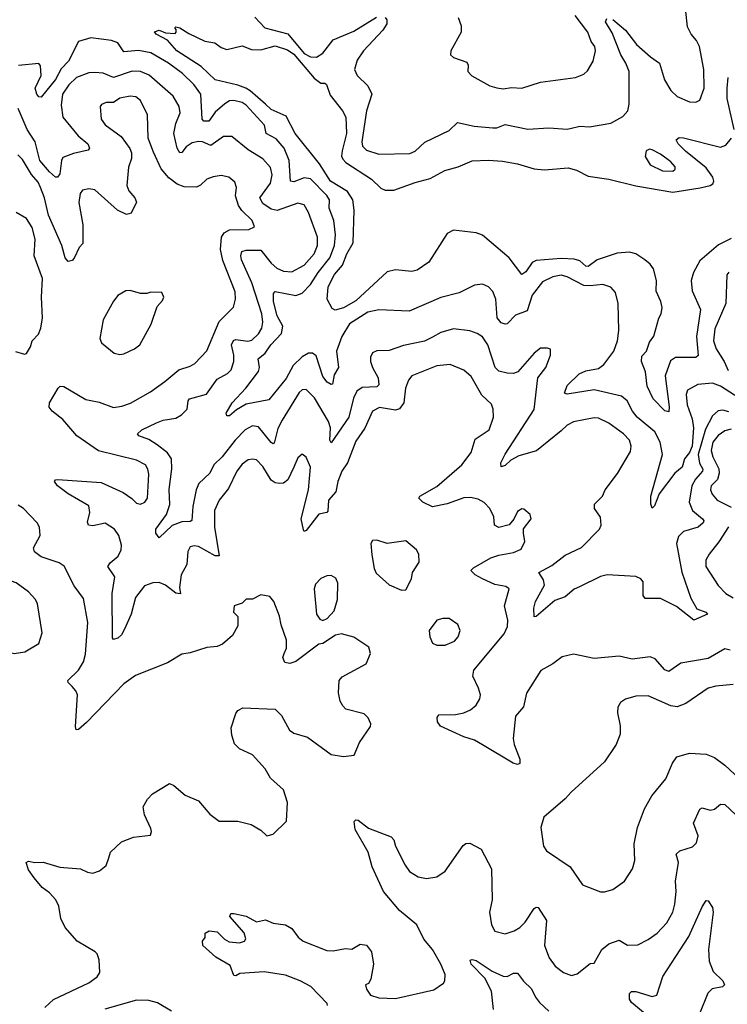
# Model space of a CAD drawing. Extents: x 1443846 to 1577407, y 839182 to 927291.
# Tile 296 of 535: x 1533712 to 1537127, y 845221 to 849975. Entities that reach past the tile are written whole.
import ezdxf

# ---------------------------------------------------------------- set-up
doc = ezdxf.new("R2010")
doc.units = 0

msp = doc.modelspace()

# ---------------------------------------------------------------- linework, layer by layer
at = {"layer": '0CON20XD'}
for points in [[(1536575, 849976), (1536635, 849924.4), (1536689.4, 849855), (1536755.8, 849795), (1536800, 849765), (1536823.8, 849685), (1536855, 849633.1), (1536885, 849604.5), (1536945, 849577.5), (1536975, 849576.7), (1536993.8, 849586.2), (1537015.8, 849645), (1537014, 849734), (1536993.1, 849845), (1536978, 849875), (1536952.5, 849905), (1536935, 849940), (1536926.9, 850015)], [(1534846.5, 849986.5), (1534895, 849935.7), (1535006.5, 849906.5), (1535085, 849812), (1535115, 849796.1), (1535145, 849793.3), (1535175, 849813.1), (1535225, 849877.2), (1535325, 849919.7), (1535433.6, 849986.4)], [(1535475.7, 849985.7), (1535484.1, 849974.1), (1535484.2, 849955), (1535464.4, 849925), (1535371.2, 849825), (1535341.3, 849778.7), (1535328.5, 849735), (1535341.1, 849705), (1535392, 849655), (1535411.1, 849615), (1535386.3, 849535), (1535363.7, 849385), (1535366.9, 849365), (1535385.6, 849345), (1535445, 849326), (1535595, 849328.5), (1535619.9, 849340.1), (1535667.2, 849382.8), (1535785, 849440), (1535825, 849478.1), (1535905, 849460), (1535995, 849452.7), (1536015, 849452.7), (1536055, 849468.2), (1536165, 849446.7), (1536265, 849452.5), (1536355, 849446.7), (1536375, 849451.9), (1536415, 849460), (1536462.8, 849457.2), (1536565, 849476), (1536623.3, 849506.7), (1536647.8, 849535), (1536653.6, 849566.4), (1536653.8, 849725), (1536638, 849765), (1536613.1, 849805), (1536571.8, 849911.8), (1536540, 849965), (1536545, 849981.2)], [(1535827.8, 849985), (1535842, 849945), (1535842, 849915), (1535792, 849825), (1535791.2, 849805), (1535805, 849792.5), (1535870, 849770), (1535875.7, 849755.7), (1535874.2, 849724.2), (1535893.4, 849703.4), (1535981.2, 849655), (1536014.3, 849645.7), (1536045, 849640.8)], [(1536045, 849640.8), (1536085, 849647.1), (1536135, 849644.5), (1536225, 849672.7), (1536394.2, 849695.8), (1536435, 849712.5), (1536451.9, 849728.1), (1536480, 849775), (1536490.6, 849825), (1536488.1, 849845), (1536469.4, 849869.4), (1536453.5, 849915), (1536392.3, 849995)], [(1537145, 848917.6), (1537085, 848887.7), (1536995, 848810), (1536964.6, 848755), (1536952, 848715), (1536958.2, 848665), (1536998.1, 848575), (1536978.1, 848445), (1536987, 848353), (1536975.4, 848344.6), (1536876.3, 848343.7), (1536852.6, 848327.4), (1536826.6, 848255), (1536847.1, 848105), (1536845, 848081.2), (1536825, 848086.9), (1536769.6, 848145), (1536741.1, 848205), (1536731.7, 848275), (1536712.3, 848325), (1536715, 848350), (1536736.5, 848375), (1536752.3, 848417.7), (1536772.4, 848447.6), (1536795.9, 848534.1), (1536807.8, 848555), (1536813.1, 848585), (1536806.5, 848615), (1536784, 848664), (1536785.3, 848715), (1536771.3, 848771.3), (1536754.5, 848795), (1536729.5, 848815), (1536685, 848843.6), (1536655, 848852.6), (1536595, 848847.5), (1536499.5, 848815), (1536455, 848782.6), (1536445, 848784.7), (1536415, 848810.9), (1536388, 848818), (1536325, 848822.4), (1536205, 848811.6), (1536185, 848802.3), (1536155, 848756.7), (1536135, 848744.3), (1536074.7, 848824.7), (1535945, 848934.6), (1535915, 848945.8), (1535805, 848958.3), (1535775, 848942.9), (1535686.1, 848803.9), (1535630.6, 848765), (1535605, 848758.9), (1535525, 848767.1), (1535485, 848757.1), (1535335, 848617.8), (1535275, 848582.9), (1535235, 848572.5), (1535220.6, 848580.6), (1535196, 848625), (1535201.1, 848685), (1535230.9, 848745), (1535270.6, 848789.4), (1535291.5, 848845), (1535322, 848898), (1535326.6, 849055), (1535319.2, 849105), (1535294.7, 849145), (1535212.2, 849195), (1535159.2, 849279.2), (1535042.2, 849425), (1534998.6, 849508.6), (1534925, 849541.5), (1534897.5, 849567.5), (1534825, 849631.6), (1534803.7, 849643.7), (1534765, 849658.3), (1534655, 849683.8), (1534588.5, 849748.5), (1534470.9, 849825), (1534425.5, 849875.5), (1534370, 849905), (1534363, 849917), (1534385, 849924.4), (1534415, 849911.2), (1534461.7, 849908.3), (1534467.5, 849915), (1534467.5, 849927.5), (1534460, 849935), (1534465, 849940), (1534485, 849935.8), (1534527.5, 849907.5), (1534605, 849870.8), (1534653.9, 849863.9), (1534685, 849840), (1534711.7, 849831.7), (1534785, 849848.8), (1534830.3, 849830.3), (1534875, 849829.2), (1534945, 849849.2), (1535005, 849829.3), (1535035, 849808.3), (1535133.2, 849693.2), (1535165, 849668.6), (1535185, 849668.1), (1535192, 849662), (1535209.7, 849610.3), (1535270.6, 849535), (1535286.2, 849505), (1535288.6, 849425), (1535267.9, 849342.1), (1535265.8, 849315.8), (1535271, 849301), (1535285.7, 849285.7), (1535410.5, 849205), (1535455, 849160.9), (1535475, 849151.8), (1535518, 849152), (1535620.8, 849189.2), (1535692.4, 849207.6), (1535763.2, 849246.8), (1535827.5, 849265), (1535895, 849293.5), (1535975, 849296.7), (1536042, 849292), (1536115, 849279.1), (1536195, 849254.5), (1536245, 849250), (1536359.8, 849259.8), (1536398.5, 849248.5), (1536455, 849220), (1536555.6, 849204.4), (1536685, 849173.2), (1536865, 849142.8), (1536996.8, 849163.2), (1537045, 849174.6), (1537056.9, 849183.1), (1537061.5, 849195), (1537056.8, 849215), (1537025, 849259.1), (1536925, 849340.8), (1536890.5, 849375), (1536880.8, 849395), (1536894.4, 849405.6), (1536915, 849404.5), (1537095, 849359.2), (1537120.3, 849369.7), (1537147.4, 849402.6)], [(1537185, 848147.9), (1537095, 848205.9), (1537055, 848219.6), (1536985, 848213.1), (1536935, 848186), (1536927.8, 848165), (1536934.1, 848115), (1536958.2, 848048.2), (1536963.8, 848005), (1536957.6, 847915), (1536945, 847884.5), (1536921.2, 847855), (1536909.6, 847815), (1536874.6, 847785), (1536798.9, 847685), (1536775, 847627.5), (1536765, 847616.7), (1536757.5, 847635), (1536757.9, 847675), (1536814.1, 847875), (1536803.3, 847935), (1536777.3, 847985), (1536692.7, 848055), (1536669.3, 848085), (1536643.5, 848135), (1536616.8, 848156.8), (1536485, 848187.8), (1536355, 848166.7), (1536341.5, 848171.5), (1536355, 848208.2), (1536411.9, 848265), (1536445, 848280), (1536505, 848291.1), (1536530.6, 848309.4), (1536578.8, 848375), (1536596.8, 848425), (1536604, 848475), (1536600.9, 848605), (1536587.2, 848657.2), (1536565, 848684), (1536526.7, 848696.7), (1536465, 848689.1), (1536435, 848691.4), (1536355, 848733.9), (1536325, 848741.2), (1536285, 848733.5), (1536235, 848708.7), (1536185.3, 848645), (1536160.4, 848569.6), (1536105, 848548.9), (1536065, 848506.9), (1536055.4, 848504.6), (1536035, 848511.3), (1536017.1, 848535), (1536010.3, 848625), (1535995, 848662.5), (1535975, 848684.3), (1535945, 848698.6), (1535906.8, 848693.2), (1535833.5, 848656.5), (1535745, 848633.6), (1535592, 848568), (1535445, 848574.5), (1535392.5, 848562.5), (1535304.2, 848505.8), (1535265.9, 848445), (1535241.4, 848375), (1535250.4, 848295), (1535229.4, 848260.6), (1535221.2, 848215), (1535215, 848212.9), (1535195.5, 848225), (1535175, 848251.8), (1535142.4, 848352.4), (1535125, 848365.3), (1535105, 848364.7), (1535075, 848346.7), (1535031.2, 848305), (1534997.3, 848242.7), (1534915, 848139.1), (1534805, 848118.1), (1534758.6, 848091.4), (1534725, 848062.1), (1534712, 848062), (1534708.9, 848075), (1534737.2, 848125), (1534803.9, 848195), (1534864.5, 848275.5), (1534870, 848295), (1534863.2, 848336.8), (1534896.8, 848365), (1534924.3, 848405), (1534975, 848460.5), (1534982.4, 848495), (1534954.8, 848545), (1534936.2, 848615), (1534937.5, 848652.5), (1534945, 848662.5), (1535045, 848643.8), (1535075, 848654.5), (1535115, 848696.7), (1535152.1, 848755), (1535208.6, 848825), (1535230.8, 848885), (1535236.6, 848936.6), (1535227.8, 849005), (1535205.4, 849065), (1535206.4, 849105), (1535195, 849126.6), (1535115, 849206.8), (1535085, 849211.6), (1535035, 849192.2), (1535018.6, 849195), (1535012, 849295), (1534988.8, 849355), (1534949.2, 849399.2), (1534902.2, 849425), (1534893.9, 849465), (1534805, 849562), (1534785, 849575.8), (1534745, 849585.2), (1534725, 849582.4), (1534701.2, 849568.8), (1534655, 849528.9), (1534625, 849485.3), (1534600, 849485), (1534592.7, 849495), (1534586.3, 849615), (1534552.5, 849662.5), (1534498.4, 849715), (1534430, 849765), (1534345, 849814.3), (1534285, 849825.7), (1534215, 849820.3), (1534185, 849862.9), (1534155, 849874.3), (1534055, 849886.9), (1533995, 849870), (1533946.7, 849775), (1533911.9, 849738.1), (1533885, 849686.6), (1533815, 849600.9), (1533805, 849601.8), (1533795, 849614.5), (1533786.7, 849645), (1533815.3, 849705), (1533812.4, 849752.4), (1533805, 849764), (1533705.9, 849754.1)], [(1536413.5, 847236.5), (1536388.6, 847225), (1536345, 847187.8), (1536295, 847170), (1536205, 847093.3), (1536195, 847092.5), (1536194, 847134), (1536201.6, 847165), (1536244.1, 847245), (1536240.7, 847270.7), (1536218, 847305), (1536280, 847340), (1536345, 847389.6), (1536424.1, 847425.9), (1536510.6, 847515), (1536518.9, 847535), (1536515, 847572.5), (1536486.7, 847615), (1536485.6, 847635), (1536525.4, 847674.6), (1536537.5, 847705), (1536596.6, 847783.4), (1536659.5, 847890.5), (1536663.6, 847915), (1536654.5, 847945), (1536626.5, 847975), (1536555, 848027.3), (1536505, 848051.5), (1536485, 848052.7), (1536385, 848032.9), (1536355, 848017.9), (1536325, 847989.2), (1536206.2, 847893.8), (1536120.7, 847869.3), (1536082.5, 847847.5), (1536055, 847822.7), (1536035, 847816.7), (1536033.3, 847835), (1536055, 847876.9), (1536195, 848092.5), (1536212.5, 848245), (1536251.9, 848295), (1536274, 848355), (1536273.6, 848383.6), (1536259.5, 848389.5), (1536225, 848388.6), (1536194.2, 848365), (1536115.4, 848274.6), (1536095, 848266.9), (1536065, 848268.1), (1536025, 848277.5), (1536006.4, 848295), (1535972.1, 848405), (1535945, 848443.3), (1535919.9, 848459.9), (1535885, 848471.8), (1535805, 848481.8), (1535745, 848465.3), (1535705, 848442), (1535665, 848422.7), (1535565, 848402.5), (1535495, 848377.1), (1535435, 848375.6), (1535415, 848365.8), (1535404.5, 848345), (1535405.4, 848325), (1535414.6, 848295), (1535441.8, 848245), (1535445, 848212.5), (1535435, 848202.8), (1535365, 848199.7), (1535338.8, 848181.2), (1535322.4, 848147.6), (1535300.7, 848055), (1535215, 847932), (1535208.9, 847945), (1535212, 848005), (1535202.7, 848035), (1535135, 848149.4), (1535095, 848190), (1535075, 848188.1), (1535060.6, 848175), (1534978.9, 848041.1), (1534958.5, 848001.5), (1534939.9, 847930.1), (1534935, 847927.1), (1534925, 847933.3), (1534865, 848009.6), (1534835, 848013.2), (1534800.8, 847995), (1534752.5, 847945), (1534688.6, 847865), (1534648.4, 847825), (1534630, 847785), (1534576.7, 847735), (1534563.3, 847705), (1534547.4, 847625), (1534542.7, 847557.3), (1534535, 847552.1), (1534495, 847551.1), (1534448.1, 847531.9), (1534385, 847472.5), (1534369.4, 847495), (1534369.5, 847515), (1534421, 847585), (1534436.2, 847633.8), (1534433, 847707), (1534446.7, 847806.7), (1534444.8, 847854.8), (1534425, 847883.9), (1534375, 847921.8), (1534335, 847948.5), (1534286.7, 847965), (1534281.2, 847975), (1534301.2, 847995), (1534371.8, 848028.2), (1534405, 848041.2), (1534465, 848051.5), (1534493.4, 848066.6), (1534520, 848095), (1534524.7, 848135), (1534531.5, 848145), (1534612.8, 848167.2), (1534665, 848240), (1534715, 848267.2), (1534733.2, 848285), (1534745.4, 848325), (1534745.3, 848355), (1534733.9, 848405), (1534743.4, 848426.6), (1534755, 848430.8), (1534813.2, 848423.2), (1534832.4, 848427.6), (1534865, 848457.3), (1534880.8, 848485), (1534885.8, 848515), (1534880, 848555), (1534831.9, 848705), (1534781.9, 848815), (1534778.6, 848835), (1534784.5, 848855), (1534805, 848861.8), (1534875, 848861.6), (1534925, 848799.1), (1534952.3, 848775), (1534985, 848760.2), (1535025, 848756.8), (1535085, 848789.7), (1535132.5, 848845), (1535148.5, 848885), (1535150, 848925), (1535105, 849044.3), (1535085, 849080.6), (1535055, 849088.2), (1534953.8, 849053.8), (1534925, 849060), (1534885, 849087.7), (1534870.4, 849115), (1534922.7, 849185), (1534929.7, 849225), (1534921.8, 849261.8), (1534885, 849303.8), (1534815, 849346.7), (1534735, 849411.1), (1534695, 849410.4), (1534635, 849367.6), (1534594.6, 849385.4), (1534575, 849387.3), (1534545, 849380), (1534515, 849360.4), (1534495, 849333.1), (1534485, 849332.2), (1534471.4, 849355), (1534456, 849425), (1534466, 849474), (1534486.2, 849525), (1534482.3, 849555), (1534452.9, 849605), (1534336.9, 849706.9), (1534295, 849724.2), (1534255, 849726.4), (1534165, 849696.4), (1534115, 849716.9), (1534075, 849719.5), (1534045, 849718.7), (1533985.5, 849695), (1533949.2, 849660.8), (1533919, 849615), (1533911.4, 849561.4), (1533920, 849505), (1533994.8, 849414.8), (1534041.4, 849375), (1534048, 849355), (1534042.5, 849345), (1533971.4, 849328.6), (1533920.5, 849309.5), (1533913.1, 849295), (1533905, 849230), (1533895, 849214.4), (1533885, 849214.4), (1533855, 849240), (1533809.2, 849295), (1533787, 849385), (1533747.5, 849445), (1533705, 849546)], [(1537160.6, 849445), (1537126.2, 849595), (1537125.9, 849645), (1537131.5, 849695)], [(1535945, 846474.2), (1535906.6, 846496.6), (1535855, 846512.5), (1535743.6, 846563.6), (1535728, 846585), (1535726.2, 846605), (1535735, 846618.8), (1535815, 846620.5), (1535855, 846627.9), (1535888.1, 846641.9), (1535915, 846665.6), (1535932.3, 846695), (1535935.3, 846715), (1535926.8, 846746.8), (1535898.9, 846805), (1535903.3, 846835), (1536049.7, 847010.3), (1536066.7, 847045), (1536067.7, 847075), (1536051.5, 847145), (1536075, 847226.7), (1536058.3, 847238.3), (1536005, 847248.2), (1535945, 847275.4), (1535910, 847295), (1535890, 847315), (1535901.4, 847328.6), (1535985, 847376.2), (1536025, 847390), (1536095, 847402.5), (1536131.9, 847418.1), (1536150, 847455), (1536143.9, 847496.1), (1536143.9, 847516.1), (1536180, 847565), (1536176.1, 847586.1), (1536145, 847611.2), (1536135, 847613.3), (1536115, 847600), (1536097.1, 847562.9), (1536073.5, 847536.5), (1536025, 847523.5), (1536003.1, 847535), (1536000, 847575), (1535981.2, 847615), (1535953.8, 847643.8), (1535925, 847659.3), (1535887.2, 847667.2), (1535855.9, 847665.9), (1535775, 847637.1), (1535705, 847622.7), (1535657.1, 847645), (1535637.5, 847665), (1535643.8, 847675), (1535725, 847720.4), (1535845.6, 847825), (1535890.5, 847885), (1535910.5, 847949.5), (1535977.5, 847995), (1535999.4, 848055), (1535996.7, 848095), (1535988.5, 848118.5), (1535942.6, 848162.6), (1535891.3, 848251.3), (1535855, 848282.7), (1535789.4, 848310.6), (1535725, 848303.8), (1535604.3, 848255), (1535588.9, 848235), (1535574, 848196), (1535565.3, 848125), (1535544.3, 848095.7), (1535525, 848090.3), (1535447.7, 848102.3), (1535415, 848085.5), (1535377.6, 848002.4), (1535335, 847940), (1535294.3, 847835.7), (1535267.2, 847795), (1535247.5, 847745), (1535237.1, 847695), (1535202.9, 847655), (1535198.5, 847601.5), (1535194.4, 847595.6), (1535155, 847587.8), (1535095, 847509.2), (1535085, 847504), (1535081.2, 847511.2), (1535071.1, 847565), (1535105.3, 847705.3), (1535116.2, 847815), (1535095, 847862.5), (1535075, 847877.5), (1535055, 847860), (1535035.4, 847814.6), (1535006.8, 847753.2), (1534985, 847736.9), (1534965, 847735.3), (1534945, 847738.7), (1534925, 847752.3), (1534885, 847817.5), (1534855, 847849.1), (1534835, 847853.6), (1534815, 847850), (1534785, 847828.8), (1534759.3, 847795), (1534719.2, 847710.8), (1534673.8, 847655), (1534652, 847605), (1534651.8, 847525), (1534674, 847386), (1534655, 847386.7), (1534575, 847431.2), (1534554.7, 847435.3), (1534535, 847429.1), (1534523.5, 847406.5), (1534519.1, 847345), (1534491.3, 847295), (1534482.8, 847232.8), (1534487.9, 847202.1), (1534465, 847205.6), (1534415, 847244.7), (1534385, 847257.3), (1534355, 847256.6), (1534315, 847240.7), (1534270, 847185), (1534249.2, 847105), (1534217.3, 847032.7), (1534202.9, 847005), (1534185, 846989.4), (1534165, 846982), (1534160, 846990), (1534158.7, 847205), (1534171.8, 847285), (1534137.1, 847335), (1534148.1, 847351.9), (1534186.7, 847385), (1534202.2, 847415), (1534203, 847437), (1534189.6, 847485), (1534168.9, 847515), (1534125, 847543.5), (1534065, 847530.4), (1534044.6, 847534.6), (1534038.7, 847548.7), (1534049.6, 847595), (1534045, 847626.9), (1533946.5, 847685), (1533894.2, 847725), (1533880, 847745), (1533885, 847753.3), (1533896, 847754), (1534105, 847739.5), (1534211.4, 847691.4), (1534253.8, 847663.8), (1534275, 847640.6), (1534295, 847635.6), (1534315.4, 847644.6), (1534328.1, 847665), (1534335, 847780), (1534331.1, 847805), (1534319.4, 847825), (1534275, 847848.2), (1534092.6, 847892.6), (1533987.1, 847965), (1533919.6, 848045), (1533869.2, 848085), (1533854.2, 848104.2), (1533856, 848125), (1533897.5, 848195), (1533907.5, 848205), (1533925, 848204.2), (1534030.8, 848140.8), (1534095, 848128), (1534165, 848102.7), (1534205, 848108.2), (1534247.2, 848122.8), (1534342.4, 848177.6), (1534412.7, 848227.3), (1534479.2, 848285), (1534535, 848301.8), (1534556.9, 848315), (1534615, 848376), (1534675, 848517.5), (1534743, 848587), (1534752.9, 848625), (1534751.5, 848661.5), (1534692.7, 848812.7), (1534681.6, 848865), (1534686.5, 848925), (1534698.4, 848945), (1534725, 848959.8), (1534818.2, 848961.8), (1534845.8, 848975), (1534833.5, 849005), (1534784.3, 849054.3), (1534768.4, 849078.4), (1534753.1, 849125), (1534757.9, 849165), (1534750.9, 849190.9), (1534722, 849215), (1534685, 849222.7), (1534645, 849216.8), (1534615, 849204.6), (1534585, 849175.5), (1534565, 849165.6), (1534505, 849168.5), (1534471.3, 849181.3), (1534431.3, 849211.3), (1534394, 849254), (1534357.3, 849335), (1534332.2, 849402.2), (1534328.5, 849515), (1534294.7, 849584.7), (1534271.9, 849601.9), (1534245, 849606.4), (1534195, 849595.3), (1534165, 849575.4), (1534130, 849575), (1534106, 849565), (1534100.8, 849555), (1534105, 849494), (1534125, 849467.5), (1534201.1, 849411.1), (1534242.8, 849352.8), (1534251.5, 849331.5), (1534252.2, 849305), (1534237.6, 849262.4), (1534229.3, 849175), (1534238.3, 849148.3), (1534267.7, 849115), (1534276.2, 849093.8), (1534249.6, 849040.4), (1534226.7, 849035), (1534184.6, 849054.6), (1534075, 849152.7), (1534045, 849158.5), (1534015, 849151.9), (1534004.3, 849135.7), (1533997, 849093), (1534016.1, 848985), (1534017.1, 848895), (1533998.5, 848875), (1533975, 848823.1), (1533965, 848811.9), (1533945, 848806.9), (1533930.7, 848825), (1533914.7, 848885), (1533850.9, 849030.9), (1533831.4, 849115), (1533812.6, 849165), (1533801, 849191), (1533768.1, 849228.1), (1533725, 849299.2), (1533703.1, 849323.1)], [(1536865, 849243.8), (1536876.2, 849253.8), (1536875.5, 849265), (1536855, 849289.2), (1536805, 849326.1), (1536765, 849346.7), (1536750.9, 849349.1), (1536735, 849341.2), (1536731.1, 849315), (1536755, 849273.5), (1536815, 849245.3), (1536865, 849243.8)], [(1533692.1, 848372.1), (1533735, 848360), (1533745, 848362.5), (1533763.8, 848395), (1533772.5, 848425), (1533802.8, 848457.2), (1533814.6, 848485), (1533822.2, 848535), (1533817, 848635), (1533822.6, 848725), (1533781.5, 848835), (1533786.2, 848915), (1533772.3, 848972.3), (1533744.2, 849015), (1533695, 849044.3)], [(1537135, 848756), (1537125, 848743.3), (1537119.6, 848605), (1537067.3, 848482.7), (1537059.7, 848425), (1537073.6, 848385), (1537111.8, 848325), (1537130.6, 848280.6)], [(1534195, 848358.8), (1534215, 848362), (1534266.7, 848385), (1534291.2, 848405), (1534346, 848505), (1534375, 848590), (1534401.7, 848618.3), (1534407.5, 848635), (1534398.3, 848658.3), (1534345, 848660), (1534325, 848652.5), (1534295, 848653.3), (1534245, 848666.7), (1534223.6, 848666.4), (1534185, 848642.5), (1534163.9, 848616.1), (1534114.2, 848525.8), (1534098.8, 848435), (1534106.7, 848415), (1534167.5, 848365), (1534195, 848358.8)], [(1537135, 848081.6), (1537105, 848088.8), (1537083.2, 848086.8), (1537055, 848062.5), (1537022.2, 847997.8), (1536986.9, 847875), (1536992.9, 847832.9), (1537008.9, 847805), (1537008, 847795), (1536973.2, 847756.8), (1536955.6, 847725), (1536942.4, 847645), (1536958.9, 847605), (1537007.1, 847565), (1537013.3, 847555), (1537010.9, 847545), (1536987.1, 847525), (1536915, 847503.8), (1536890.9, 847479.1), (1536881.8, 847445), (1536907.7, 847307.7), (1536951.1, 847181.1), (1536980.3, 847130.2), (1537024, 847115), (1537030.8, 847105), (1536965, 847075.6), (1536881.2, 847141.2), (1536805, 847180), (1536730.9, 847180.9), (1536720.5, 847195), (1536721.1, 847261.1), (1536709.2, 847275), (1536685, 847286.1), (1536546.7, 847295), (1536515, 847286.6), (1536413.5, 847236.5)], [(1537145, 847997.4), (1537115, 847990), (1537082.2, 847967.8), (1537057.4, 847935), (1537050, 847895), (1537057.2, 847865), (1537086.3, 847806.3), (1537087.9, 847785), (1537079.2, 847755), (1537049.6, 847725), (1537046.2, 847705), (1537054.3, 847684.3), (1537078.9, 847655), (1537145, 847621.3)], [(1533832.5, 845205), (1533875, 845244), (1534045, 845324.4), (1534086.5, 845353.5), (1534099.2, 845375), (1534095.8, 845435), (1534085.8, 845465), (1534076.2, 845475), (1533988.8, 845525), (1533931.4, 845591.4), (1533910, 845635), (1533900, 845695), (1533886.9, 845725), (1533855, 845759.2), (1533820, 845785), (1533781.2, 845831.2), (1533755, 845870), (1533743.8, 845905), (1533755, 845912.5), (1533785, 845906), (1533825, 845907.1), (1533905, 845883.5), (1534005, 845874.4), (1534038.7, 845858.7), (1534065.5, 845854.5), (1534096.7, 845865), (1534129.7, 845890.3), (1534142, 845928), (1534150, 845955), (1534202.5, 846005), (1534261.7, 846028.3), (1534343, 846037), (1534348.8, 846055), (1534345, 846070), (1534313.8, 846135), (1534308, 846175), (1534328.3, 846211.7), (1534353.2, 846236.8), (1534435, 846286.2), (1534455, 846278), (1534510.7, 846230.7), (1534575, 846203.8), (1534629.3, 846139.3), (1534675, 846105.6), (1534765, 846105.8), (1534828.3, 846088.3), (1534875, 846061.2), (1534905, 846033.8), (1534935, 846042.5), (1535000, 846105), (1535003.8, 846195), (1534985, 846256.7), (1534923, 846313), (1534897.4, 846357.4), (1534836, 846425), (1534773.3, 846455), (1534748.8, 846478.8), (1534735, 846520), (1534732.5, 846555), (1534755.8, 846624.2), (1534765, 846640), (1534788.3, 846651.7), (1534945, 846646), (1534975.6, 846615.6), (1535014.3, 846545), (1535035, 846529.4), (1535100.9, 846510.9), (1535215, 846427.1), (1535275, 846418), (1535326.4, 846423.6), (1535351.2, 846485), (1535405, 846562.5), (1535406.2, 846575), (1535393.6, 846603.6), (1535375, 846623.3), (1535286.1, 846646.1), (1535271.2, 846661.2), (1535258, 846685), (1535250.8, 846725), (1535253.8, 846785), (1535267.7, 846802.3), (1535383.8, 846865), (1535404.2, 846915), (1535396.2, 846945), (1535323.9, 846993.9), (1535265, 847010), (1535236.4, 847003.6), (1535175, 846963.3), (1535155, 846960), (1535045, 846876.2), (1535015, 846866.7), (1534991.7, 846871.7), (1534981.2, 846895), (1534988.8, 846915), (1534998.9, 846941.1), (1534999.3, 846979.3), (1534973.1, 847053.1), (1534965.7, 847095), (1534938.6, 847165), (1534919.5, 847189.5), (1534875, 847198), (1534835, 847176.7), (1534805, 847177.5), (1534785, 847157.5), (1534747.5, 847145), (1534743.3, 847115), (1534763.9, 847093.9), (1534765, 847047.5), (1534738.3, 847001.7), (1534690.7, 846959.3), (1534665, 846947.8), (1534615, 846943.1), (1534535, 846917.5), (1534495, 846912), (1534425, 846869.4), (1534271.4, 846808.6), (1534215, 846768.6), (1534035, 846581.2), (1533995, 846547.5), (1533985, 846546.7), (1533981.7, 846561.7), (1533990.9, 846715), (1533983.1, 846735), (1533964.6, 846755), (1533945.5, 846775), (1533944.3, 846785), (1533996.2, 846835), (1534019.3, 846875), (1534029, 846911), (1534040, 847065), (1534020.5, 847180.5), (1533975, 847241.4), (1533926.1, 847336.1), (1533901.7, 847351.7), (1533815, 847381.5), (1533782.7, 847405), (1533778.5, 847425), (1533811.4, 847485), (1533807.1, 847525), (1533796.2, 847546.2), (1533730, 847615), (1533705, 847630.4)], [(1537133.5, 847526.5), (1537086.7, 847453.3), (1537040, 847395), (1537023.5, 847365), (1537023.5, 847335), (1537083.3, 847243.3), (1537120, 847205), (1537155, 847184.1)], [(1535555, 847220), (1535575, 847222.5), (1535602.5, 847275), (1535607.5, 847305), (1535640, 847355), (1535637.5, 847395), (1535627.5, 847415), (1535575, 847458.8), (1535485, 847446), (1535435, 847462), (1535415, 847460), (1535406.2, 847445), (1535411.2, 847391.2), (1535422, 847325), (1535432.7, 847302.7), (1535495, 847246.2), (1535555, 847220)], [(1533685, 846914), (1533737.3, 846922.7), (1533805, 846962.5), (1533820, 847015), (1533797.5, 847155), (1533788, 847175), (1533755, 847212), (1533695, 847255.8), (1533645, 847274), (1533605, 847272), (1533575, 847256.7), (1533566.7, 847245), (1533556.7, 847205), (1533536.2, 847165), (1533535, 847140), (1533568.8, 847025), (1533600.7, 846980.7), (1533617.5, 846945), (1533665, 846918.8), (1533685, 846914)], [(1535175, 847073.8), (1535195.9, 847084.1), (1535230, 847120), (1535246.2, 847175), (1535246.7, 847255), (1535237.7, 847277.7), (1535215, 847291.2), (1535195, 847290), (1535165, 847277.5), (1535140.3, 847249.7), (1535132.8, 847227.2), (1535144.4, 847105), (1535160.3, 847080.3), (1535175, 847073.8)], [(1535765, 846954.2), (1535810, 846975), (1535827.5, 846995), (1535838, 847025), (1535826.2, 847055), (1535785, 847083.8), (1535754.1, 847084.1), (1535724.5, 847075.5), (1535688, 847025), (1535691.2, 846995), (1535703.8, 846965), (1535725, 846954.2), (1535765, 846954.2)], [(1537140.5, 846930.5), (1537115, 846937.3), (1537035, 846890.4), (1536902.6, 846867.4), (1536845, 846827.8), (1536825, 846835.6), (1536779.1, 846889.1), (1536755, 846898), (1536667.6, 846887.6), (1536605, 846901.9), (1536485, 846890), (1536385, 846910.9), (1536330.7, 846899.3), (1536285.4, 846864.6), (1536227.6, 846832.4), (1536157.6, 846722.4), (1536143.4, 846656.6), (1536105, 846612.5), (1536093.1, 846505), (1536098.6, 846475), (1536126, 846405), (1536125.9, 846384.1), (1536115, 846378.8), (1536093.3, 846385), (1535945, 846474.2)], [(1537155, 846764.7), (1537072.3, 846757.7), (1537035, 846746.9), (1536926.4, 846673.6), (1536885, 846657.8), (1536855, 846661.5), (1536745, 846710.4), (1536685, 846708.8), (1536635.3, 846694.7), (1536611.8, 846678.2), (1536598.2, 846655), (1536597.4, 846627.4), (1536610.6, 846565), (1536610, 846525), (1536591.4, 846475), (1536535, 846391.4), (1536372.9, 846245), (1536345, 846213.1), (1536240.8, 846125), (1536226.9, 846075), (1536239.2, 845985), (1536255, 845961.2), (1536369.2, 845885), (1536427.7, 845797.7), (1536515, 845764), (1536535, 845763.8), (1536575, 845776), (1536631.2, 845815), (1536670, 845875), (1536680.8, 845915), (1536678.1, 845995), (1536694.4, 846075), (1536726.9, 846165), (1536763.1, 846226.9), (1536830.7, 846309.3), (1536861.9, 846385), (1536883.6, 846416.4), (1536945, 846433.1), (1537025, 846428.1), (1537065, 846413.1), (1537115, 846375.6), (1537233.7, 846263.7)], [(1535197.5, 845215), (1535195.8, 845225), (1535116.7, 845306.7), (1535065, 845334.8), (1534995, 845361.1), (1534892, 845378), (1534775, 845370), (1534755, 845358.8), (1534745, 845360), (1534728.3, 845408.3), (1534658.6, 845448.6), (1534596, 845505), (1534593.8, 845525), (1534606.4, 845543.6), (1534607.5, 845565), (1534626.4, 845576.4), (1534665, 845571.2), (1534700.8, 845535), (1534722.3, 845522.3), (1534772.4, 845517.6), (1534797.5, 845525), (1534802.9, 845537.1), (1534795.4, 845565.4), (1534726.7, 845645), (1534731.2, 845658.8), (1534745, 845660), (1534805, 845645.7), (1534855, 845619.2), (1534898.3, 845628.3), (1534935, 845611.9), (1534995, 845604.3), (1535025, 845587.5), (1535055.5, 845545), (1535079.4, 845525), (1535195, 845480), (1535225, 845478.5), (1535285, 845490), (1535315, 845486.7), (1535355, 845512), (1535385, 845505.8), (1535410.6, 845475), (1535419.1, 845415), (1535407.4, 845342.6), (1535395, 845321.2), (1535381.2, 845315), (1535385, 845293.8), (1535405, 845265.7), (1535445, 845252.2), (1535525, 845249.6), (1535710, 845290), (1535756.8, 845323.2), (1535764, 845335), (1535766, 845365), (1535744.4, 845415), (1535704.6, 845485), (1535663.2, 845535), (1535627.9, 845605), (1535544.3, 845674.3), (1535468.5, 845765), (1535413.3, 845885), (1535394.5, 845955), (1535331.1, 846065), (1535326.1, 846103.9), (1535335, 846111.2), (1535345, 846110), (1535395, 846071.9), (1535505, 846030), (1535517.5, 846015), (1535525.6, 845985), (1535573, 845893), (1535592.6, 845862.6), (1535635, 845836.7), (1535675, 845828.1), (1535725, 845835.8), (1535765.5, 845864.5), (1535852.4, 845987.6), (1535865, 845998), (1535885, 845999.2), (1535939.5, 845969.5), (1535988.8, 845875), (1535992.2, 845725), (1535980, 845665), (1535989.4, 845605), (1536005, 845574.2), (1536055, 845561.4), (1536098, 845575), (1536125, 845591.1), (1536152.1, 845617.9), (1536195, 845682.9), (1536205, 845690), (1536215, 845688.6), (1536253.9, 845625), (1536244.6, 845505), (1536267.8, 845445), (1536295.8, 845405), (1536336.2, 845375), (1536375, 845359.2), (1536402.1, 845367.9), (1536465, 845417.5), (1536485, 845420), (1536521.4, 845485), (1536555, 845512.2), (1536605, 845530), (1536645.7, 845505.7), (1536695, 845508.1), (1536745, 845533.1), (1536789.2, 845565), (1536835.6, 845615), (1536863.7, 845666.3), (1536874.4, 845705), (1536880, 845765), (1536877.1, 845815), (1536890.9, 845905), (1536880.6, 845945), (1536898.3, 845961.7), (1536958.5, 845981.5), (1536978.8, 846001.2), (1536986, 846035), (1536964.4, 846095), (1536995, 846163.8), (1537005, 846170), (1537045, 846157.8), (1537065, 846162.9), (1537095, 846186.7), (1537115, 846185.5), (1537168.9, 846135)], [(1536732.7, 845172.7), (1536665, 845228.9), (1536655.5, 845245), (1536655, 845272.5), (1536665, 845282), (1536685, 845282.9), (1536765, 845258.6), (1536787.5, 845265), (1536815.6, 845355), (1536942, 845548), (1537005, 845691.2), (1537025, 845722.5), (1537035, 845720), (1537055, 845687.5), (1537059.4, 845665), (1537036, 845485), (1537039.2, 845429.2), (1537058.7, 845378.7), (1537105.6, 845335), (1537114.2, 845315), (1537104.5, 845305.5), (1537054.8, 845295.2), (1537033.1, 845275), (1536992.5, 845175)], [(1535998.9, 845195), (1535989, 845285), (1535956.3, 845346.3), (1535890.6, 845415), (1535886.4, 845433.6), (1535895, 845438), (1535915, 845432.2), (1535991.6, 845381.6), (1536045, 845356.9), (1536065, 845355.5), (1536095, 845371.4), (1536115, 845370.8), (1536143.1, 845333.1), (1536182.5, 845295), (1536200.8, 845255), (1536219.9, 845229.9), (1536265, 845188.4)], [(1534445, 845187.1), (1534377.3, 845227.3), (1534335, 845239.2), (1534275, 845240.8), (1534123.2, 845196.8)]]:
    msp.add_lwpolyline(points, dxfattribs=at)

doc.saveas('drawing.dxf')
